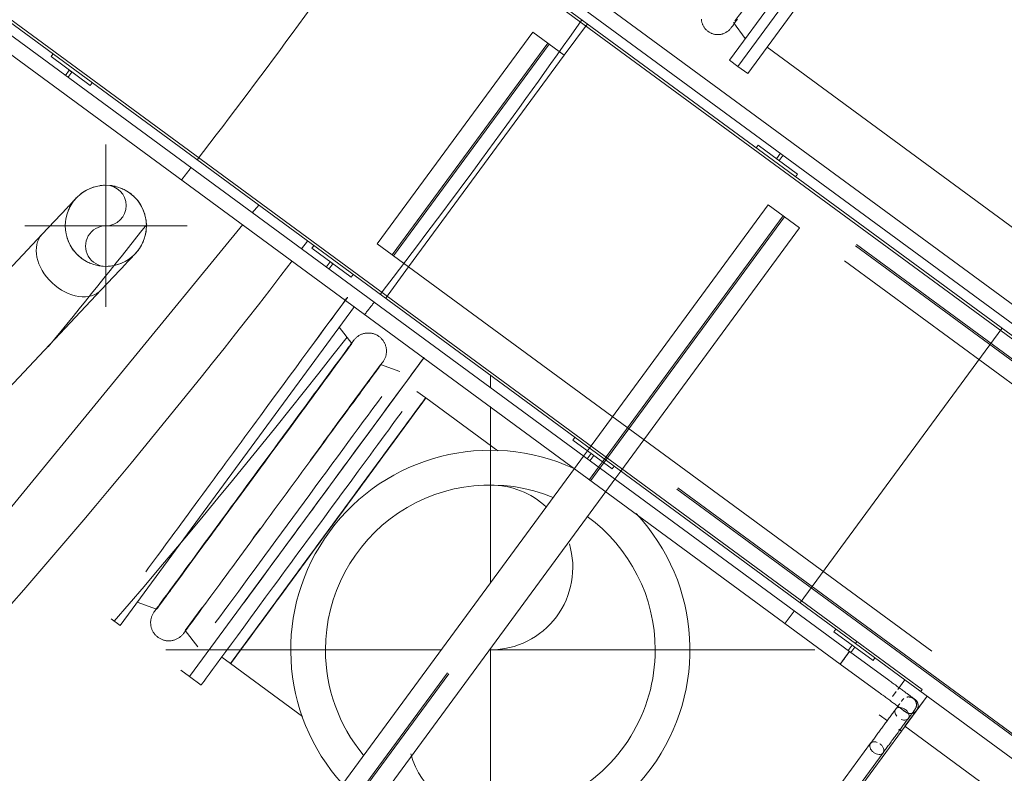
# Model space of a CAD drawing. Header units: metres. Extents: x 135583 to 135939, y 457896 to 458258.
# Tile 577 of 599: x 135730.67 to 135733.7, y 458215.48 to 458217.8. Entities that reach past the tile are written whole.
import ezdxf

# ---------------------------------------------------------------- set-up
doc = ezdxf.new("R2010")
doc.units = ezdxf.units.M
doc.linetypes.add('Hidden', pattern=[4, 2, -2])
doc.layers.add('NIEUWE INSTALLATIE', color=250, linetype='Continuous', lineweight=0)

msp = doc.modelspace()

# ---------------------------------------------------------------- linework, layer by layer
at = {"layer": 'NIEUWE INSTALLATIE'}
for p, q in [((135735.0304, 458215.9653), (135694.3129, 458245.8797)), ((135694.3232, 458245.8122), (135734.9628, 458215.955)), ((135734.9208, 458215.9486), (135694.3296, 458245.7701)), ((135694.3313, 458245.759), (135734.9097, 458215.9469)), ((135733.2265, 458215.8532), (135693.6659, 458244.9175)), ((135693.708, 458244.924), (135733.2443, 458215.8774)), ((135733.249, 458215.8839), (135693.7191, 458244.9257)), ((135693.5984, 458244.9072), (135733.1979, 458215.8143)), ((135733.483, 458218.4737), (135732.882, 458217.6557)), ((135733.5136, 458218.4512), (135732.9126, 458217.6332)), ((135732.9724, 458217.7146), (135734.4919, 458216.5982)), ((135730.772, 458217.6937), (135730.7661, 458217.6856)), ((135730.7661, 458217.6856), (135730.887, 458217.5968)), ((135730.8225, 458217.6442), (135730.8104, 458217.6276)), ((135730.8306, 458217.6382), (135730.8225, 458217.6442)), ((135732.882, 458217.6557), (135732.9126, 458217.6332)), ((135730.8184, 458217.6217), (135730.8306, 458217.6382)), ((135730.887, 458217.5968), (135730.8929, 458217.6049)), ((135730.9351, 458216.9144), (135730.9351, 458217.4144)), ((135732.945, 458217.4126), (135732.9391, 458217.4045)), ((135733.0659, 458217.3238), (135732.945, 458217.4126)), ((135733.0136, 458217.3877), (135733.0014, 458217.3711)), ((135733.0014, 458217.3711), (135733.0095, 458217.3652)), ((135733.0095, 458217.3652), (135733.0216, 458217.3818)), ((135733.06, 458217.3157), (135733.0659, 458217.3238)), ((135730.8155, 458217.2198), (135730.7389, 458217.1385)), ((135731.4059, 458217.228), (135731.3863, 458217.2041)), ((135731.3568, 458217.168), (135730.2101, 458215.7684)), ((135730.6851, 458217.1644), (135731.1851, 458217.1644)), ((135730.7389, 458217.1385), (135729.0953, 458215.3945)), ((135731.5376, 458217.093), (135731.5563, 458217.1175)), ((135731.576, 458217.103), (135731.57, 458217.095)), ((135731.57, 458217.095), (135731.6909, 458217.0062)), ((135731.0365, 458217.0913), (135731.0335, 458217.0873)), ((135730.9208, 458216.967), (135730.9975, 458217.0483)), ((135731.6265, 458217.0535), (135731.6143, 458217.037)), ((135731.6224, 458217.0311), (135731.6345, 458217.0476)), ((135731.6345, 458217.0476), (135731.6265, 458217.0535)), ((135731.6909, 458217.0062), (135731.6968, 458217.0142)), ((135729.2772, 458215.2231), (135730.9208, 458216.967)), ((135731.9156, 458216.7589), (135731.1931, 458215.7754)), ((135732.1197, 458216.6653), (135732.1197, 458216.7036)), ((135731.9208, 458216.6343), (135731.8935, 458216.6544)), ((135731.9208, 458216.6343), (135731.62, 458216.2249)), ((135732.1424, 458216.4715), (135731.9208, 458216.6343)), ((135732.1197, 458216.0644), (135732.1197, 458216.6075)), ((135732.3799, 458216.5124), (135732.374, 458216.5044)), ((135732.374, 458216.5044), (135732.4948, 458216.4156)), ((135732.4064, 458216.4547), (135732.4187, 458216.4715)), ((135732.4064, 458216.4547), (135732.4187, 458216.4715)), ((135732.4064, 458216.4547), (135732.4187, 458216.4715)), ((135732.4304, 458216.4629), (135732.4182, 458216.4464)), ((135732.4384, 458216.457), (135732.4304, 458216.4629)), ((135732.4263, 458216.4405), (135732.4384, 458216.457)), ((135730.7569, 458214.2095), (135732.3788, 458216.4171)), ((135730.7569, 458214.2095), (135732.3788, 458216.4171)), ((135730.7569, 458214.2095), (135732.3788, 458216.4171)), ((135732.4948, 458216.4156), (135732.5008, 458216.4236)), ((135732.5214, 458216.4085), (135732.5031, 458216.3836)), ((135732.5214, 458216.4085), (135732.5031, 458216.3836)), ((135732.5214, 458216.4085), (135732.5031, 458216.3836)), ((135732.4755, 458216.3461), (135730.8536, 458214.1384)), ((135732.4755, 458216.3461), (135730.8536, 458214.1384)), ((135732.4755, 458216.3461), (135730.8536, 458214.1384)), ((135731.62, 458216.2249), (135731.6671, 458216.289)), ((135731.62, 458216.2249), (135731.3193, 458215.8155)), ((135733.1838, 458215.9218), (135733.1779, 458215.9137)), ((135733.1779, 458215.9137), (135733.2988, 458215.8249)), ((135733.249, 458215.8838), (135733.2442, 458215.8774)), ((135733.249, 458215.8839), (135733.2443, 458215.8774)), ((135733.4505, 458215.7358), (135733.249, 458215.8838)), ((135731.1197, 458215.8579), (135731.9679, 458215.8579)), ((135732.1168, 458215.8579), (135733.1197, 458215.8579)), ((135732.1197, 458214.8579), (135732.1197, 458215.8617)), ((135733.2343, 458215.8723), (135733.2221, 458215.8558)), ((135733.3474, 458215.7644), (135733.2265, 458215.8532)), ((135733.2302, 458215.8498), (135733.2424, 458215.8664)), ((135733.2424, 458215.8664), (135733.2343, 458215.8723)), ((135733.2442, 458215.8774), (135733.3965, 458215.7655)), ((135731.2919, 458215.8356), (135731.3193, 458215.8155)), ((135731.3193, 458215.8155), (135731.334, 458215.8356)), ((135733.2988, 458215.8249), (135733.3047, 458215.833)), ((135731.3193, 458215.8155), (135731.5409, 458215.6527)), ((135733.1979, 458215.8143), (135733.3188, 458215.7255)), ((135731.1931, 458215.7754), (135731.2286, 458215.7494)), ((135733.3474, 458215.7644), (135733.3482, 458215.7638)), ((135733.4457, 458215.7294), (135733.4505, 458215.7358)), ((135733.4651, 458215.7152), (135733.3861, 458215.6077)), ((135733.4651, 458215.7152), (135733.397, 458215.6225)), ((135733.3176, 458215.658), (135733.3429, 458215.6394)), ((135733.3785, 458215.6133), (135733.3861, 458215.6077)), ((135733.397, 458215.6225), (135734.1223, 458215.0896)), ((135733.3861, 458215.6077), (135731.7973, 458213.4451)), ((135733.2911, 458215.5699), (135731.7537, 458213.4772)), ((135731.7926, 458213.4486), (135733.3294, 458215.5403)), ((135733.3294, 458215.5404), (135733.3297, 458215.5408))]:
    msp.add_line(p, q, dxfattribs=at)
at = {"layer": 'NIEUWE INSTALLATIE', "extrusion": (0, 0, -1)}
for p, q in [((135732.8562, 458217.6747), (135733.4572, 458218.4926)), ((135733.483, 458218.4737), (135732.882, 458217.6557)), ((135732.8693, 458217.7904), (135732.9051, 458217.7411)), ((135732.8562, 458217.6747), (135732.882, 458217.6557)), ((135730.9787, 458215.9329), (135731.7007, 458216.9157)), ((135731.6928, 458216.8018), (135731.6543, 458216.8525)), ((135731.6852, 458216.6057), (135731.7777, 458216.7317)), ((135731.8413, 458216.7151), (135731.7814, 458216.7367)), ((135731.7872, 458216.7427), (135731.7866, 458216.7419)), ((135731.2483, 458216.1969), (135731.2746, 458216.2326)), ((135731.0912, 458215.9831), (135731.1293, 458216.0348)), ((135731.0314, 458216.0047), (135731.0912, 458215.9831)), ((135731.0855, 458215.977), (135731.0861, 458215.9779)), ((135731.1799, 458215.9179), (135731.2313, 458215.9878)), ((135730.9513, 458215.9531), (135730.9787, 458215.9329)), ((135731.1799, 458215.9179), (135731.2184, 458215.8673)), ((135731.1657, 458215.7956), (135731.1931, 458215.7754))]:
    msp.add_line(p, q, dxfattribs=at)
at = {"layer": 'NIEUWE INSTALLATIE', "linetype": 'Hidden'}
for p, q in [((135732.3475, 458217.6902), (135732.4186, 458217.7869)), ((135732.3475, 458217.6902), (135732.4186, 458217.7869)), ((135732.3475, 458217.6902), (135732.4186, 458217.7869)), ((135731.7712, 458217.1085), (135732.2508, 458217.7613)), ((135731.7712, 458217.1085), (135732.2508, 458217.7613)), ((135731.7712, 458217.1085), (135732.2508, 458217.7613)), ((135732.2508, 458217.7613), (135732.3475, 458217.6902)), ((135732.2508, 458217.7613), (135732.3475, 458217.6902)), ((135732.2508, 458217.7613), (135732.3475, 458217.6902)), ((135734.8564, 458215.9183), (135732.3816, 458217.7366)), ((135734.8564, 458215.9183), (135732.3816, 458217.7366)), ((135734.8564, 458215.9183), (135732.3816, 458217.7366)), ((135734.8594, 458215.9224), (135732.3845, 458217.7406)), ((135734.8594, 458215.9224), (135732.3845, 458217.7406)), ((135734.8594, 458215.9224), (135732.3845, 458217.7406)), ((135731.8176, 458217.0745), (135732.2971, 458217.7272)), ((135731.8176, 458217.0745), (135732.2971, 458217.7272)), ((135731.8176, 458217.0745), (135732.2971, 458217.7272)), ((135731.8216, 458217.0715), (135732.3012, 458217.7243)), ((135731.8216, 458217.0715), (135732.3012, 458217.7243)), ((135731.8216, 458217.0715), (135732.3012, 458217.7243)), ((135732.3475, 458217.6902), (135731.8679, 458217.0375)), ((135732.3475, 458217.6902), (135731.8679, 458217.0375)), ((135732.3475, 458217.6902), (135731.8679, 458217.0375)), ((135734.8224, 458215.872), (135732.3475, 458217.6902)), ((135734.8224, 458215.872), (135732.3475, 458217.6902)), ((135734.8224, 458215.872), (135732.3475, 458217.6902)), ((135732.4188, 458216.4715), (135732.9753, 458217.229)), ((135732.4188, 458216.4715), (135732.9753, 458217.229)), ((135732.4188, 458216.4715), (135732.9753, 458217.229)), ((135732.4188, 458216.4715), (135732.9753, 458217.229)), ((135732.9753, 458217.229), (135733.072, 458217.158)), ((135732.9753, 458217.229), (135733.072, 458217.158)), ((135732.9753, 458217.229), (135733.072, 458217.158)), ((135732.9753, 458217.229), (135733.072, 458217.158)), ((135732.4651, 458216.4375), (135733.0216, 458217.195)), ((135732.4651, 458216.4375), (135733.0216, 458217.195)), ((135732.4651, 458216.4375), (135733.0216, 458217.195)), ((135732.4651, 458216.4375), (135733.0216, 458217.195)), ((135732.4691, 458216.4345), (135733.0257, 458217.192)), ((135732.4691, 458216.4345), (135733.0257, 458217.192)), ((135732.4691, 458216.4345), (135733.0257, 458217.192)), ((135732.4691, 458216.4345), (135733.0257, 458217.192)), ((135733.072, 458217.158), (135732.5214, 458216.4085)), ((135733.072, 458217.158), (135732.5214, 458216.4085)), ((135733.072, 458217.158), (135732.5214, 458216.4085)), ((135733.072, 458217.158), (135732.5214, 458216.4085)), ((135731.8679, 458217.0375), (135731.7712, 458217.1085)), ((135731.8679, 458217.0375), (135731.7712, 458217.1085)), ((135731.8679, 458217.0375), (135731.7712, 458217.1085)), ((135731.7969, 458216.9408), (135731.8679, 458217.0375)), ((135731.7969, 458216.9408), (135731.8679, 458217.0375)), ((135731.7969, 458216.9408), (135731.8679, 458217.0375)), ((135731.8679, 458217.0375), (135734.3428, 458215.2192)), ((135731.8679, 458217.0375), (135734.3428, 458215.2192)), ((135731.8679, 458217.0375), (135734.3428, 458215.2192)), ((135734.3058, 458215.1689), (135731.8309, 458216.9871)), ((135734.3058, 458215.1689), (135731.8309, 458216.9871)), ((135734.3058, 458215.1689), (135731.8309, 458216.9871)), ((135734.3088, 458215.1729), (135731.8339, 458216.9911)), ((135734.3088, 458215.1729), (135731.8339, 458216.9911)), ((135734.3088, 458215.1729), (135731.8339, 458216.9911)), ((135733.0742, 458216.0024), (135733.6959, 458216.8485)), ((135733.0742, 458216.0024), (135733.6959, 458216.8485)), ((135732.3788, 458216.4171), (135732.4064, 458216.4546)), ((135732.3788, 458216.4171), (135732.4064, 458216.4546)), ((135732.3788, 458216.4171), (135732.4064, 458216.4546)), ((135732.3788, 458216.4171), (135732.4064, 458216.4546)), ((135732.4527, 458216.4206), (135732.4651, 458216.4374)), ((135732.4527, 458216.4206), (135732.4651, 458216.4374)), ((135732.4527, 458216.4206), (135732.4651, 458216.4374)), ((135732.4568, 458216.4177), (135732.4691, 458216.4345)), ((135732.4568, 458216.4177), (135732.4691, 458216.4345)), ((135732.4568, 458216.4177), (135732.4691, 458216.4345)), ((135732.4252, 458216.3831), (135732.4527, 458216.4206)), ((135732.4252, 458216.3831), (135732.4527, 458216.4206)), ((135732.4252, 458216.3831), (135732.4527, 458216.4206)), ((135732.4252, 458216.3831), (135732.4527, 458216.4206)), ((135732.4292, 458216.3801), (135732.4567, 458216.4176)), ((135732.4292, 458216.3801), (135732.4567, 458216.4176)), ((135732.4292, 458216.3801), (135732.4567, 458216.4176)), ((135732.4292, 458216.3801), (135732.4567, 458216.4176)), ((135730.8032, 458214.1754), (135732.4251, 458216.3831)), ((135730.8032, 458214.1754), (135732.4251, 458216.3831)), ((135730.8032, 458214.1754), (135732.4251, 458216.3831)), ((135730.8073, 458214.1725), (135732.4292, 458216.3801)), ((135730.8073, 458214.1725), (135732.4292, 458216.3801)), ((135730.8073, 458214.1725), (135732.4292, 458216.3801)), ((135732.5031, 458216.3836), (135732.4755, 458216.3461)), ((135732.5031, 458216.3836), (135732.4755, 458216.3461)), ((135732.5031, 458216.3836), (135732.4755, 458216.3461)), ((135732.5031, 458216.3836), (135732.4755, 458216.3461)), ((135733.0283, 458215.9399), (135733.0559, 458215.9774)), ((135733.0283, 458215.9399), (135733.0559, 458215.9774)), ((135733.3749, 458215.736), (135733.3966, 458215.7655)), ((135733.3966, 458215.7655), (135734.2589, 458215.132)), ((135733.3589, 458215.7142), (135733.3701, 458215.7295)), ((135731.6393, 458213.3736), (135733.3563, 458215.7107))]:
    msp.add_line(p, q, dxfattribs=at)
at = {"layer": 'NIEUWE INSTALLATIE', "extrusion": (0, 0, -1), "flags": 128}
for points in [[(-135732.8613, 458217.7742), (-135732.8601, 458217.7725), (-135732.8588, 458217.771), (-135732.8574, 458217.7695), (-135732.856, 458217.768), (-135732.8546, 458217.7666), (-135732.853, 458217.7653), (-135732.8514, 458217.764), (-135732.8498, 458217.7628), (-135732.8481, 458217.7617), (-135732.8464, 458217.7606), (-135732.8447, 458217.7596), (-135732.8428, 458217.7587), (-135732.841, 458217.7578), (-135732.8391, 458217.757), (-135732.8372, 458217.7563), (-135732.8353, 458217.7557), (-135732.8334, 458217.7551), (-135732.8314, 458217.7547), (-135732.8294, 458217.7543), (-135732.8274, 458217.7539), (-135732.8254, 458217.7537), (-135732.8234, 458217.7535), (-135732.8213, 458217.7535), (-135732.8193, 458217.7535), (-135732.8173, 458217.7536), (-135732.8153, 458217.7537), (-135732.8132, 458217.754), (-135732.8112, 458217.7543), (-135732.8093, 458217.7547), (-135732.8073, 458217.7552), (-135732.8053, 458217.7558), (-135732.8034, 458217.7564), (-135732.8015, 458217.7571), (-135732.7996, 458217.7579), (-135732.7978, 458217.7588), (-135732.796, 458217.7597), (-135732.7943, 458217.7608), (-135732.7925, 458217.7618), (-135732.7909, 458217.763), (-135732.7893, 458217.7642), (-135732.7877, 458217.7655), (-135732.7862, 458217.7668), (-135732.7847, 458217.7682), (-135732.7833, 458217.7697), (-135732.7819, 458217.7712), (-135732.7806, 458217.7728), (-135732.7794, 458217.7744), (-135732.7783, 458217.776), (-135732.7772, 458217.7778), (-135732.7761, 458217.7795), (-135732.7752, 458217.7813), (-135732.7743, 458217.7831), (-135732.7735, 458217.785), (-135732.7728, 458217.7869), (-135732.7721, 458217.7888), (-135732.7716, 458217.7908), (-135732.7711, 458217.7927), (-135732.7706, 458217.7947), (-135732.7703, 458217.7967), (-135732.77, 458217.7987), (-135732.7699, 458217.8007)], [(-135732.8613, 458217.7742), (-135732.8615, 458217.7744), (-135732.8621, 458217.7752), (-135732.8631, 458217.7766), (-135732.8645, 458217.7785), (-135732.8663, 458217.781), (-135732.8685, 458217.784), (-135732.8711, 458217.7875), (-135732.8741, 458217.7915), (-135732.8774, 458217.7961), (-135732.8812, 458217.8011)], [(-135732.8626, 458217.7759), (-135732.8618, 458217.7748), (-135732.8614, 458217.7742), (-135732.8613, 458217.7742)], [(-135731.6984, 458216.8113), (-135731.6998, 458216.8131), (-135731.7012, 458216.8148), (-135731.7027, 458216.8164), (-135731.7043, 458216.8181), (-135731.7059, 458216.8196), (-135731.7076, 458216.8211), (-135731.7093, 458216.8225), (-135731.7111, 458216.8238), (-135731.713, 458216.8251), (-135731.7149, 458216.8263), (-135731.7168, 458216.8274), (-135731.7188, 458216.8284), (-135731.7209, 458216.8293), (-135731.7229, 458216.8302), (-135731.725, 458216.831), (-135731.7272, 458216.8317), (-135731.7293, 458216.8323), (-135731.7315, 458216.8328), (-135731.7337, 458216.8333), (-135731.7359, 458216.8336), (-135731.7381, 458216.8339), (-135731.7404, 458216.8341), (-135731.7426, 458216.8341), (-135731.7449, 458216.8341), (-135731.7471, 458216.834), (-135731.7493, 458216.8339), (-135731.7516, 458216.8336), (-135731.7538, 458216.8332), (-135731.756, 458216.8328), (-135731.7582, 458216.8322), (-135731.7603, 458216.8316), (-135731.7624, 458216.8309), (-135731.7645, 458216.8301), (-135731.7666, 458216.8292), (-135731.7686, 458216.8282), (-135731.7706, 458216.8272), (-135731.7725, 458216.8261), (-135731.7744, 458216.8249), (-135731.7763, 458216.8236), (-135731.7781, 458216.8223), (-135731.7798, 458216.8209), (-135731.7815, 458216.8194), (-135731.7831, 458216.8178), (-135731.7847, 458216.8162), (-135731.7862, 458216.8145), (-135731.7876, 458216.8128), (-135731.789, 458216.811), (-135731.7902, 458216.8092), (-135731.7914, 458216.8073), (-135731.7926, 458216.8053), (-135731.7936, 458216.8034), (-135731.7946, 458216.8013), (-135731.7955, 458216.7993), (-135731.7963, 458216.7972), (-135731.797, 458216.7951), (-135731.7977, 458216.7929), (-135731.7982, 458216.7907), (-135731.7987, 458216.7886), (-135731.799, 458216.7863), (-135731.7993, 458216.7841), (-135731.7995, 458216.7819), (-135731.7996, 458216.7796), (-135731.7997, 458216.7774), (-135731.7996, 458216.7752), (-135731.7994, 458216.7729), (-135731.7992, 458216.7707), (-135731.7988, 458216.7685), (-135731.7984, 458216.7663), (-135731.7979, 458216.7641), (-135731.7973, 458216.7619), (-135731.7966, 458216.7598), (-135731.7958, 458216.7577), (-135731.795, 458216.7556), (-135731.794, 458216.7536), (-135731.793, 458216.7516), (-135731.7919, 458216.7496), (-135731.7907, 458216.7477), (-135731.7895, 458216.7459), (-135731.7882, 458216.744), (-135731.7868, 458216.7423), (-135731.7853, 458216.7406), (-135731.7838, 458216.739), (-135731.7822, 458216.7374), (-135731.7814, 458216.7367)], [(-135731.6968, 458216.8091), (-135731.6962, 458216.8083), (-135731.6945, 458216.8059), (-135731.6923, 458216.8029), (-135731.6896, 458216.7993), (-135731.6864, 458216.795), (-135731.6828, 458216.79), (-135731.6787, 458216.7845), (-135731.6741, 458216.7783), (-135731.6691, 458216.7714), (-135731.6637, 458216.764), (-135731.6578, 458216.756), (-135731.6515, 458216.7474), (-135731.6447, 458216.7382), (-135731.6376, 458216.7285), (-135731.6301, 458216.7183), (-135731.6221, 458216.7075), (-135731.6139, 458216.6962), (-135731.6052, 458216.6844), (-135731.5962, 458216.6722), (-135731.5869, 458216.6595), (-135731.5773, 458216.6464), (-135731.5674, 458216.6329), (-135731.5572, 458216.619), (-135731.5467, 458216.6048), (-135731.536, 458216.5902), (-135731.525, 458216.5753), (-135731.5138, 458216.5601), (-135731.5025, 458216.5446), (-135731.4909, 458216.5289), (-135731.4792, 458216.513), (-135731.4674, 458216.4969), (-135731.4554, 458216.4806), (-135731.4434, 458216.4642), (-135731.4312, 458216.4476), (-135731.419, 458216.431), (-135731.4068, 458216.4143), (-135731.3945, 458216.3976), (-135731.3822, 458216.3809), (-135731.3699, 458216.3642), (-135731.3577, 458216.3475), (-135731.3455, 458216.3309), (-135731.3334, 458216.3144), (-135731.3213, 458216.2981), (-135731.3094, 458216.2819), (-135731.2977, 458216.2658), (-135731.286, 458216.25), (-135731.2746, 458216.2344), (-135731.2633, 458216.219), (-135731.2522, 458216.204), (-135731.2414, 458216.1892), (-135731.2308, 458216.1748), (-135731.2204, 458216.1607), (-135731.2103, 458216.147), (-135731.2006, 458216.1336), (-135731.1911, 458216.1207), (-135731.1819, 458216.1083), (-135731.1731, 458216.0962), (-135731.1646, 458216.0847), (-135731.1565, 458216.0737), (-135731.1487, 458216.0631), (-135731.1414, 458216.0531), (-135731.1344, 458216.0436), (-135731.1279, 458216.0347), (-135731.1218, 458216.0264), (-135731.1161, 458216.0187), (-135731.1108, 458216.0115), (-135731.106, 458216.005), (-135731.1017, 458215.999), (-135731.0978, 458215.9938), (-135731.0944, 458215.9891), (-135731.0914, 458215.9851), (-135731.089, 458215.9818), (-135731.087, 458215.9791), (-135731.0861, 458215.9779)], [(-135731.6968, 458216.8091), (-135731.6978, 458216.8105), (-135731.6983, 458216.8112), (-135731.6984, 458216.8113)], [(-135731.6984, 458216.8113), (-135731.6981, 458216.8109), (-135731.6974, 458216.8099)], [(-135731.1759, 458215.9106), (-135731.1765, 458215.9115), (-135731.1782, 458215.9138), (-135731.1804, 458215.9168), (-135731.1831, 458215.9205), (-135731.1863, 458215.9248), (-135731.1899, 458215.9297), (-135731.194, 458215.9353), (-135731.1985, 458215.9415), (-135731.2036, 458215.9483), (-135731.209, 458215.9557), (-135731.2149, 458215.9638), (-135731.2212, 458215.9724), (-135731.228, 458215.9815), (-135731.2351, 458215.9912), (-135731.2426, 458216.0015), (-135731.2505, 458216.0123), (-135731.2588, 458216.0236), (-135731.2675, 458216.0353), (-135731.2765, 458216.0475), (-135731.2858, 458216.0602), (-135731.2954, 458216.0733), (-135731.3053, 458216.0868), (-135731.3155, 458216.1007), (-135731.326, 458216.115), (-135731.3367, 458216.1296), (-135731.3477, 458216.1445), (-135731.3588, 458216.1597), (-135731.3702, 458216.1751), (-135731.3817, 458216.1909), (-135731.3934, 458216.2068), (-135731.4053, 458216.2229), (-135731.4172, 458216.2392), (-135731.4293, 458216.2556), (-135731.4415, 458216.2721), (-135731.4537, 458216.2888), (-135731.4659, 458216.3054), (-135731.4782, 458216.3222), (-135731.4905, 458216.3389), (-135731.5028, 458216.3556), (-135731.515, 458216.3723), (-135731.5272, 458216.3888), (-135731.5393, 458216.4053), (-135731.5513, 458216.4217), (-135731.5632, 458216.4379), (-135731.575, 458216.4539), (-135731.5867, 458216.4698), (-135731.5981, 458216.4854), (-135731.6094, 458216.5007), (-135731.6205, 458216.5158), (-135731.6313, 458216.5305), (-135731.6419, 458216.545), (-135731.6523, 458216.5591), (-135731.6623, 458216.5728), (-135731.6721, 458216.5861), (-135731.6816, 458216.599), (-135731.6908, 458216.6115), (-135731.6996, 458216.6235), (-135731.7081, 458216.6351), (-135731.7162, 458216.6461), (-135731.724, 458216.6566), (-135731.7313, 458216.6667), (-135731.7383, 458216.6761), (-135731.7448, 458216.685), (-135731.7509, 458216.6934), (-135731.7566, 458216.7011), (-135731.7619, 458216.7083), (-135731.7667, 458216.7148), (-135731.771, 458216.7207), (-135731.7749, 458216.726), (-135731.7783, 458216.7306), (-135731.7813, 458216.7346), (-135731.7837, 458216.738), (-135731.7857, 458216.7407), (-135731.7866, 458216.7419)], [(-135731.7872, 458216.7427), (-135731.7882, 458216.7441), (-135731.7887, 458216.7448), (-135731.7888, 458216.7449)], [(-135731.7888, 458216.7449), (-135731.7885, 458216.7445), (-135731.7878, 458216.7435)], [(-135731.1743, 458215.9085), (-135731.1729, 458215.9067), (-135731.1715, 458215.905), (-135731.17, 458215.9033), (-135731.1684, 458215.9017), (-135731.1668, 458215.9002), (-135731.1651, 458215.8987), (-135731.1634, 458215.8973), (-135731.1616, 458215.896), (-135731.1597, 458215.8947), (-135731.1578, 458215.8935), (-135731.1558, 458215.8924), (-135731.1539, 458215.8914), (-135731.1518, 458215.8904), (-135731.1498, 458215.8896), (-135731.1477, 458215.8888), (-135731.1455, 458215.8881), (-135731.1434, 458215.8875), (-135731.1412, 458215.8869), (-135731.139, 458215.8865), (-135731.1368, 458215.8861), (-135731.1345, 458215.8859), (-135731.1323, 458215.8857), (-135731.1301, 458215.8856), (-135731.1278, 458215.8856), (-135731.1256, 458215.8857), (-135731.1233, 458215.8859), (-135731.1211, 458215.8862), (-135731.1189, 458215.8865), (-135731.1167, 458215.887), (-135731.1145, 458215.8875), (-135731.1124, 458215.8882), (-135731.1103, 458215.8889), (-135731.1082, 458215.8897), (-135731.1061, 458215.8905), (-135731.1041, 458215.8915), (-135731.1021, 458215.8926), (-135731.1001, 458215.8937), (-135731.0982, 458215.8949), (-135731.0964, 458215.8961), (-135731.0946, 458215.8975), (-135731.0929, 458215.8989), (-135731.0912, 458215.9004), (-135731.0896, 458215.9019), (-135731.088, 458215.9035), (-135731.0865, 458215.9052), (-135731.0851, 458215.907), (-135731.0837, 458215.9087), (-135731.0824, 458215.9106), (-135731.0812, 458215.9125), (-135731.0801, 458215.9144), (-135731.0791, 458215.9164), (-135731.0781, 458215.9184), (-135731.0772, 458215.9205), (-135731.0764, 458215.9226), (-135731.0757, 458215.9247), (-135731.075, 458215.9268), (-135731.0745, 458215.929), (-135731.074, 458215.9312), (-135731.0736, 458215.9334), (-135731.0734, 458215.9356), (-135731.0732, 458215.9379), (-135731.0731, 458215.9401), (-135731.073, 458215.9424), (-135731.0731, 458215.9446), (-135731.0733, 458215.9468), (-135731.0735, 458215.9491), (-135731.0739, 458215.9513), (-135731.0743, 458215.9535), (-135731.0748, 458215.9557), (-135731.0754, 458215.9578), (-135731.0761, 458215.96), (-135731.0769, 458215.9621), (-135731.0777, 458215.9641), (-135731.0787, 458215.9662), (-135731.0797, 458215.9682), (-135731.0808, 458215.9701), (-135731.082, 458215.972), (-135731.0832, 458215.9739), (-135731.0839, 458215.9749)], [(-135731.0855, 458215.977), (-135731.0845, 458215.9757), (-135731.084, 458215.975), (-135731.0839, 458215.9749)], [(-135731.0839, 458215.9749), (-135731.0842, 458215.9752), (-135731.0849, 458215.9762)], [(-135731.1759, 458215.9106), (-135731.1749, 458215.9093), (-135731.1744, 458215.9086), (-135731.1743, 458215.9085)], [(-135731.1743, 458215.9085), (-135731.1745, 458215.9088), (-135731.1753, 458215.9098)]]:
    msp.add_lwpolyline(points, dxfattribs=at)
at = {"layer": 'NIEUWE INSTALLATIE', "flags": 128}
for points in [[(135730.8436, 458217.2496), (135730.8441, 458217.2501)], [(135730.8155, 458217.2198), (135730.8182, 458217.2226), (135730.8208, 458217.2254), (135730.8233, 458217.228), (135730.8257, 458217.2305), (135730.8279, 458217.2329), (135730.83, 458217.2351), (135730.8319, 458217.2372), (135730.8338, 458217.2391), (135730.8354, 458217.2409), (135730.837, 458217.2425), (135730.8384, 458217.244)], [(135731.0198, 458217.072), (135731.0184, 458217.0705), (135731.0168, 458217.0688), (135731.015, 458217.067), (135731.0132, 458217.065), (135731.0112, 458217.0628), (135731.009, 458217.0606), (135731.0067, 458217.0582), (135731.0043, 458217.0556), (135731.0018, 458217.0529), (135730.9992, 458217.0501), (135730.9975, 458217.0483)], [(135731.0261, 458217.0787), (135731.0254, 458217.0779)], [(135733.428, 458215.7052), (135733.4279, 458215.7052), (135733.4277, 458215.7054), (135733.4274, 458215.7056), (135733.4269, 458215.706), (135733.4263, 458215.7064), (135733.4256, 458215.7069), (135733.4248, 458215.7075), (135733.4239, 458215.7082), (135733.4228, 458215.709), (135733.4216, 458215.7099), (135733.4203, 458215.7108), (135733.4188, 458215.7119), (135733.4173, 458215.713), (135733.4156, 458215.7142), (135733.4139, 458215.7155), (135733.412, 458215.7169), (135733.41, 458215.7184), (135733.408, 458215.7199), (135733.4058, 458215.7215), (135733.4035, 458215.7232), (135733.4012, 458215.7249), (135733.3987, 458215.7267), (135733.3962, 458215.7285), (135733.3936, 458215.7304), (135733.3909, 458215.7324), (135733.3882, 458215.7344), (135733.3854, 458215.7365), (135733.3825, 458215.7386), (135733.3795, 458215.7408), (135733.3766, 458215.743), (135733.3735, 458215.7452), (135733.3705, 458215.7474), (135733.3674, 458215.7497), (135733.3642, 458215.752), (135733.3611, 458215.7543), (135733.3579, 458215.7567), (135733.3547, 458215.759), (135733.3515, 458215.7614), (135733.3482, 458215.7638), (135733.3474, 458215.7644)], [(135733.3188, 458215.7255), (135733.322, 458215.7231), (135733.3252, 458215.7207), (135733.3284, 458215.7184), (135733.3316, 458215.716), (135733.3348, 458215.7137), (135733.3379, 458215.7114), (135733.341, 458215.7091), (135733.3441, 458215.7069), (135733.3472, 458215.7046), (135733.3502, 458215.7024), (135733.3531, 458215.7003), (135733.356, 458215.6981), (135733.3588, 458215.6961), (135733.3616, 458215.694), (135733.3643, 458215.6921), (135733.3669, 458215.6901), (135733.3694, 458215.6883), (135733.3719, 458215.6864), (135733.3743, 458215.6847), (135733.3766, 458215.683), (135733.3788, 458215.6814), (135733.3809, 458215.6798), (135733.3829, 458215.6784), (135733.3848, 458215.677), (135733.3866, 458215.6757), (135733.3883, 458215.6744), (135733.3898, 458215.6733), (135733.3913, 458215.6722), (135733.3927, 458215.6712), (135733.3939, 458215.6703), (135733.395, 458215.6695), (135733.396, 458215.6688), (135733.3968, 458215.6681), (135733.3976, 458215.6676), (135733.3982, 458215.6671), (135733.3987, 458215.6668), (135733.399, 458215.6665), (135733.3993, 458215.6664), (135733.3994, 458215.6663)], [(135733.3889, 458215.7029), (135733.3888, 458215.7029), (135733.3887, 458215.7027), (135733.3884, 458215.7023), (135733.3881, 458215.7019), (135733.3877, 458215.7013), (135733.3872, 458215.7006), (135733.3866, 458215.6998), (135733.3859, 458215.6988)], [(135733.3863, 458215.6994), (135733.387, 458215.7003), (135733.3875, 458215.7011), (135733.388, 458215.7017), (135733.3883, 458215.7022), (135733.3886, 458215.7026), (135733.3888, 458215.7028), (135733.3889, 458215.7029)], [(135733.3889, 458215.7029), (135733.3895, 458215.7037), (135733.3901, 458215.7044), (135733.3907, 458215.7051), (135733.3914, 458215.7058), (135733.3921, 458215.7065), (135733.3928, 458215.7071), (135733.3936, 458215.7077)], [(135733.4031, 458215.7122), (135733.4041, 458215.7124), (135733.405, 458215.7125), (135733.406, 458215.7127), (135733.4069, 458215.7127), (135733.4079, 458215.7128), (135733.4089, 458215.7128), (135733.4098, 458215.7127), (135733.4108, 458215.7126), (135733.4118, 458215.7125), (135733.4127, 458215.7124), (135733.4137, 458215.7122), (135733.4146, 458215.7119), (135733.4155, 458215.7117), (135733.4164, 458215.7114), (135733.4174, 458215.711), (135733.4182, 458215.7106), (135733.4191, 458215.7102), (135733.42, 458215.7098), (135733.4208, 458215.7093), (135733.4216, 458215.7088), (135733.4224, 458215.7082), (135733.4226, 458215.7081)], [(135733.4226, 458215.7081), (135733.4234, 458215.7075), (135733.4241, 458215.7069), (135733.4249, 458215.7062), (135733.4255, 458215.7056), (135733.4262, 458215.7049), (135733.4268, 458215.7041), (135733.4274, 458215.7034), (135733.428, 458215.7026), (135733.4286, 458215.7018), (135733.4291, 458215.701), (135733.4296, 458215.7001), (135733.43, 458215.6993), (135733.4304, 458215.6984), (135733.4308, 458215.6975), (135733.4311, 458215.6966), (135733.4314, 458215.6957), (135733.4317, 458215.6948), (135733.4319, 458215.6938), (135733.4321, 458215.6929), (135733.4323, 458215.6919), (135733.4324, 458215.691), (135733.4324, 458215.69), (135733.4325, 458215.689), (135733.4325, 458215.6881), (135733.4324, 458215.6871), (135733.4324, 458215.6861), (135733.4322, 458215.6852), (135733.4321, 458215.6842), (135733.4319, 458215.6833), (135733.4317, 458215.6823), (135733.4314, 458215.6814), (135733.4311, 458215.6805), (135733.4307, 458215.6796), (135733.4304, 458215.6787), (135733.4299, 458215.6778), (135733.4295, 458215.677), (135733.429, 458215.6761), (135733.4285, 458215.6753), (135733.4279, 458215.6745), (135733.4278, 458215.6743)], [(135733.4228, 458215.709), (135733.4236, 458215.7084), (135733.4246, 458215.7077), (135733.4254, 458215.7071), (135733.4262, 458215.7065), (135733.4268, 458215.7061), (135733.4273, 458215.7057), (135733.4276, 458215.7054), (135733.4279, 458215.7053), (135733.428, 458215.7052)], [(135733.428, 458215.7052), (135733.4287, 458215.7046), (135733.4295, 458215.704), (135733.4302, 458215.7033), (135733.4309, 458215.7027), (135733.4315, 458215.702), (135733.4322, 458215.7012), (135733.4328, 458215.7005), (135733.4334, 458215.6997), (135733.4339, 458215.6989), (135733.4344, 458215.6981), (135733.4349, 458215.6973), (135733.4353, 458215.6964), (135733.4357, 458215.6955), (135733.4361, 458215.6946), (135733.4364, 458215.6937), (135733.4367, 458215.6928), (135733.437, 458215.6919), (135733.4372, 458215.6909), (135733.4374, 458215.69), (135733.4376, 458215.689), (135733.4377, 458215.6881), (135733.4378, 458215.6871), (135733.4378, 458215.6862), (135733.4378, 458215.6852), (135733.4378, 458215.6842), (135733.4377, 458215.6833), (135733.4376, 458215.6823), (135733.4374, 458215.6813), (135733.4372, 458215.6804), (135733.437, 458215.6795), (135733.4367, 458215.6785), (135733.4364, 458215.6776), (135733.4361, 458215.6767), (135733.4357, 458215.6758), (135733.4353, 458215.675), (135733.4348, 458215.6741), (135733.4343, 458215.6733), (135733.4338, 458215.6724), (135733.4333, 458215.6716), (135733.4331, 458215.6714)], [(135733.381, 458215.6923), (135733.3798, 458215.6906), (135733.3785, 458215.6888), (135733.3772, 458215.687), (135733.3757, 458215.685), (135733.3742, 458215.6829), (135733.3726, 458215.6807), (135733.3709, 458215.6785), (135733.3692, 458215.6761), (135733.3674, 458215.6737), (135733.3655, 458215.6712), (135733.3636, 458215.6685), (135733.3617, 458215.6659), (135733.3596, 458215.6631), (135733.3576, 458215.6603), (135733.3555, 458215.6574), (135733.3533, 458215.6545), (135733.3511, 458215.6515), (135733.3489, 458215.6485), (135733.3466, 458215.6454), (135733.3444, 458215.6423), (135733.342, 458215.6392), (135733.3397, 458215.636), (135733.3374, 458215.6328), (135733.335, 458215.6296), (135733.3327, 458215.6264), (135733.3303, 458215.6232), (135733.3279, 458215.62), (135733.3256, 458215.6168), (135733.3232, 458215.6135), (135733.3209, 458215.6103), (135733.3185, 458215.6072), (135733.3162, 458215.604), (135733.3139, 458215.6009), (135733.3116, 458215.5978), (135733.3094, 458215.5948), (135733.3072, 458215.5917), (135733.305, 458215.5888), (135733.3029, 458215.5859), (135733.3008, 458215.583), (135733.2988, 458215.5803), (135733.2968, 458215.5775), (135733.2948, 458215.5749), (135733.2929, 458215.5723), (135733.2912, 458215.5699)], [(135733.3297, 458215.5409), (135733.3316, 458215.5433), (135733.3334, 458215.5459), (135733.3354, 458215.5485), (135733.3373, 458215.5512), (135733.3394, 458215.554), (135733.3415, 458215.5568), (135733.3436, 458215.5597), (135733.3458, 458215.5627), (135733.348, 458215.5657), (135733.3502, 458215.5687), (135733.3525, 458215.5718), (135733.3548, 458215.5749), (135733.3571, 458215.5781), (135733.3594, 458215.5812), (135733.3617, 458215.5844), (135733.3641, 458215.5876), (135733.3665, 458215.5909), (135733.3688, 458215.5941), (135733.3712, 458215.5973), (135733.3736, 458215.6005), (135733.3759, 458215.6037), (135733.3783, 458215.6069), (135733.3806, 458215.6101), (135733.3829, 458215.6132), (135733.3852, 458215.6163), (135733.3874, 458215.6194), (135733.3897, 458215.6224), (135733.3919, 458215.6254), (135733.394, 458215.6284), (135733.3961, 458215.6312), (135733.3982, 458215.6341), (135733.4002, 458215.6368), (135733.4022, 458215.6395), (135733.4041, 458215.6421), (135733.406, 458215.6447), (135733.4078, 458215.6471), (135733.4096, 458215.6495), (135733.4112, 458215.6518), (135733.4128, 458215.654), (135733.4144, 458215.6561), (135733.4158, 458215.6581), (135733.4172, 458215.6599), (135733.4185, 458215.6617), (135733.4198, 458215.6634), (135733.4209, 458215.665), (135733.422, 458215.6664), (135733.423, 458215.6678), (135733.4239, 458215.669), (135733.4247, 458215.6701), (135733.4254, 458215.671), (135733.426, 458215.6719), (135733.4265, 458215.6726), (135733.427, 458215.6732), (135733.4273, 458215.6737), (135733.4276, 458215.674), (135733.4277, 458215.6742), (135733.4278, 458215.6743)], [(135733.3994, 458215.6663), (135733.3993, 458215.6663), (135733.3991, 458215.6665), (135733.3988, 458215.6667), (135733.3983, 458215.667), (135733.3978, 458215.6675), (135733.397, 458215.668), (135733.3962, 458215.6686), (135733.3953, 458215.6693), (135733.3942, 458215.6701), (135733.3939, 458215.6703)], [(135733.4331, 458215.6714), (135733.4325, 458215.6707), (135733.4319, 458215.6699), (135733.4313, 458215.6692), (135733.4306, 458215.6685), (135733.4299, 458215.6679), (135733.4292, 458215.6672), (135733.4284, 458215.6666), (135733.4276, 458215.666), (135733.4268, 458215.6655), (135733.426, 458215.665), (135733.4252, 458215.6645), (135733.4243, 458215.6641), (135733.4234, 458215.6637), (135733.4226, 458215.6633), (135733.4216, 458215.6629), (135733.4207, 458215.6626), (135733.4198, 458215.6624), (135733.4189, 458215.6622), (135733.4179, 458215.662), (135733.417, 458215.6618), (135733.416, 458215.6617), (135733.415, 458215.6616), (135733.4141, 458215.6616), (135733.4131, 458215.6616), (135733.4121, 458215.6616), (135733.4112, 458215.6617), (135733.4102, 458215.6618), (135733.4093, 458215.662), (135733.4083, 458215.6622), (135733.4074, 458215.6624), (135733.4065, 458215.6627), (135733.4055, 458215.663), (135733.4046, 458215.6633), (135733.4037, 458215.6637), (135733.4029, 458215.6641), (135733.402, 458215.6646), (135733.4012, 458215.6651), (135733.4004, 458215.6656), (135733.3996, 458215.6661), (135733.3994, 458215.6663)], [(135733.4278, 458215.6743), (135733.4277, 458215.6743), (135733.4276, 458215.6741), (135733.4274, 458215.6737), (135733.427, 458215.6733), (135733.4266, 458215.6727), (135733.4261, 458215.672), (135733.4255, 458215.6712), (135733.4248, 458215.6702), (135733.424, 458215.6692), (135733.4239, 458215.669)]]:
    msp.add_lwpolyline(points, dxfattribs=at)
at = {"layer": 'NIEUWE INSTALLATIE', "linetype": 'Hidden'}
for radius, start, end in [(22.965, 323.696, 325.0183), (22.965, 323.696, 325.0183), (23.665, 323.696, 324.97919), (23.665, 323.696, 324.97919), (22.965, 322.39865, 323.696), (22.965, 322.39865, 323.696), (23.665, 322.43703, 323.696), (23.665, 322.43703, 323.696), (22.965, 322.20543, 322.32135), (22.965, 322.20543, 322.32135), (22.965, 320.56197, 321.76947), (22.965, 320.56197, 321.76947), (23.665, 322.24946, 322.36636), (23.665, 322.24946, 322.36636), (23.665, 319.29333, 322.0338), (23.665, 319.29333, 322.0338)]:
    msp.add_arc((135713.0214, 458231.38), radius, start, end, dxfattribs=at)
at = {"layer": 'NIEUWE INSTALLATIE'}
for centre, radius, start, end in [((135730.9351, 458217.1644), 0.125, 0, 180), ((135730.9351, 458217.1644), 0.125, 106.696, 113.3528), ((135730.9351, 458217.1644), 0.125, 91.696, 98.3528), ((135730.9351, 458217.2269), 0.0625, 270, 90), ((135730.9351, 458217.1644), 0.125, 76.696, 83.3528), ((135730.9351, 458217.1644), 0.125, 61.696, 68.3528), ((135730.9351, 458217.1644), 0.125, 136.696, 143.3528), ((135730.9351, 458217.1644), 0.125, 121.696, 128.3528), ((135730.9351, 458217.1644), 0.125, 46.696, 53.3528), ((135730.9351, 458217.1644), 0.125, 151.696, 158.3528), ((135730.9351, 458217.1644), 0.125, 31.696, 38.3528), ((135730.9351, 458217.1644), 0.125, 166.696, 173.3528), ((135730.9351, 458217.1644), 0.125, 16.696, 23.3528), ((135730.9351, 458217.1644), 0.125, 180, 0), ((135730.9351, 458217.1644), 0.125, 181.696, 188.3528), ((135730.9351, 458217.1644), 0.125, 1.696, 8.3528), ((135730.9351, 458217.1644), 0.125, 196.696, 203.3528), ((135730.9351, 458217.1644), 0.125, 346.696, 353.3528), ((135730.9351, 458217.1644), 0.125, 211.696, 218.3528), ((135730.9351, 458217.1644), 0.125, 331.696, 338.3528), ((135730.9351, 458217.1644), 0.125, 226.696, 233.3528), ((135730.9351, 458217.1644), 0.125, 301.696, 308.3528), ((135730.9351, 458217.1644), 0.125, 316.696, 323.3528), ((135714.591, 458230.0278), 21.3189, 317.62995, 322.5214), ((135730.9351, 458217.1644), 0.125, 241.696, 248.3528), ((135730.9351, 458217.1644), 0.125, 256.696, 263.3528), ((135730.9351, 458217.1644), 0.125, 271.696, 278.3528), ((135730.9351, 458217.1644), 0.125, 286.696, 293.3528), ((135732.1197, 458215.8579), 0.615, 65.1954, 143.696), ((135732.1197, 458215.8579), 0.508, 67.6354, 180), ((135732.1197, 458216.1119), 0.254, 47.0771, 90), ((135732.1197, 458215.8579), 0.615, 323.696, 43.1083), ((135732.1197, 458215.8579), 0.508, 360, 53.9874), ((135732.1197, 458215.8579), 0.615, 143.696, 222.1966), ((135732.1197, 458216.1119), 0.254, 270, 16.5469), ((135732.1197, 458215.8579), 0.508, 180, 219.5074), ((135732.1197, 458215.8579), 0.508, 233.467, 360), ((135732.1197, 458215.6039), 0.254, 195.208, 270), ((135732.1197, 458215.8579), 0.615, 233.696, 323.696)]:
    msp.add_arc(centre, radius, start, end, dxfattribs=at)
at = {"layer": 'NIEUWE INSTALLATIE', "extrusion": (0, 0, -1)}
for centre, major_axis, start_param, end_param in [((135733.1099, 458218.118), (0.2407, 0.3276), 2.628825, 2.967065), ((135731.3155, 458216.4487), (0.3641, 0.4956), 3.926991, 7.082028), ((135731.392, 458216.3924), (0.3008, 0.4094), 0.785398, 6.283185), ((135731.392, 458216.3924), (0.3008, 0.4094), 5.002124, 7.628227), ((135731.392, 458216.3924), (0.3008, 0.4094), 0, 0.791592), ((135731.5572, 458216.2711), (0.3641, 0.4956), 4.141241, 6.105194), ((135731.4807, 458216.3273), (0.3008, 0.4094), 0, 1.285503), ((135731.5298, 458216.2912), (0.3641, 0.4956), 3.926991, 5.489826), ((135731.392, 458216.3924), (0.3008, 0.4094), 1.082951, 1.102202), ((135731.4807, 458216.3273), (0.3008, 0.4094), 1.026257, 1.144629), ((135731.4807, 458216.3273), (0.3008, 0.4094), 1.804712, 1.884956)]:
    msp.add_ellipse(centre, major_axis=major_axis, ratio=0.000001, start_param=start_param, end_param=end_param, dxfattribs=at)
at = {"layer": 'NIEUWE INSTALLATIE'}
for centre, major_axis, ratio, start_param, end_param in [((135730.9351, 458217.1019), (0.0625, 0), 1, 1.570796, 4.712389), ((135730.8299, 458217.0527), (-0.091, 0.0857), 0.707107, 0, 1.570796), ((135730.8299, 458217.0527), (-0.091, 0.0857), 0.707107, 0, 1.570796), ((135730.8299, 458217.0527), (-0.091, 0.0857), 0.707107, 1.570796, 3.141593), ((135730.8299, 458217.0527), (-0.091, 0.0857), 0.707107, 1.570796, 3.141593), ((135731.62, 458216.2249), (0.3008, 0.4094), 0.000001, 1.004029, 7.225663), ((135731.62, 458216.2249), (0.3008, 0.4094), 0.000001, 1.090282, 7.068584), ((135731.62, 458216.2249), (0.3008, 0.4094), 0.000001, 5.183628, 11.193001), ((135731.62, 458216.2249), (0.3008, 0.4094), 0.000001, 5.811946, 11.065737), ((135731.62, 458216.2249), (0.3008, 0.4094), 0.000001, 5.026547, 11.066918), ((135731.62, 458216.2249), (0.3008, 0.4094), 0.000001, 4.643841, 8.796455), ((135731.62, 458216.2249), (0.3008, 0.4094), 0.000001, 3.926994, 8.124225), ((135731.62, 458216.2249), (0.3008, 0.4094), 0.000001, 4.241149, 7.890942), ((135731.62, 458216.2249), (0.3008, 0.4094), 0.000001, 4.39823, 7.932912), ((135731.62, 458216.2249), (0.3008, 0.4094), 0.000001, 5.553053, 7.696902), ((135731.62, 458216.2249), (0.3008, 0.4094), 0.000001, 5.969026, 7.554422), ((135731.62, 458216.2249), (0.3008, 0.4094), 0.000001, 5.747738, 6.911505), ((135731.62, 458216.2249), (0.3008, 0.4094), 0.000001, 0, 1.727876), ((135731.5927, 458216.245), (0.3641, 0.4956), 0.000001, 0.793362, 3.141593), ((135731.62, 458216.2249), (0.3008, 0.4094), 0.000001, 1.887886, 2.199115), ((135731.62, 458216.2249), (0.3008, 0.4094), 0.000001, 3.455752, 3.760204), ((135731.62, 458216.2249), (0.3008, 0.4094), 0.000001, 3.612829, 3.66295), ((135733.2122, 458215.8338), (-0.0143, -0.0195), 0.000001, 0, 3.926991), ((135733.2122, 458215.8338), (-0.0143, -0.0195), 0.000001, 0, 5.063268), ((135733.2122, 458215.8338), (-0.0103, -0.0219), 1, 2.737991, 2.872999), ((135733.2122, 458215.8337), (0.0143, 0.0195), 0.000001, 1.308997, 4.45059), ((135733.2122, 458215.8338), (-0.0143, -0.0195), 0.000001, 5.331155, 5.497787), ((135733.2122, 458215.8338), (-0.0143, -0.0195), 0.000001, 5.067619, 5.327869), ((135733.2122, 458215.8337), (0.0143, 0.0195), 0.000001, 1.061061, 1.285523), ((135733.2122, 458215.8337), (0.0143, 0.0195), 0.000001, 0.857072, 0.953052), ((135733.2122, 458215.8337), (0.0143, 0.0195), 0.000001, 0.785398, 0.95203), ((135733.2122, 458215.8337), (0.0143, 0.0195), 0.000001, 0.785398, 0.802729), ((135733.2122, 458215.8338), (0.0143, 0.0195), 0.000001, 2.490222, 2.617994)]:
    msp.add_ellipse(centre, major_axis=major_axis, ratio=ratio, start_param=start_param, end_param=end_param, dxfattribs=at)
for points in [[(135733.2296, 458215.8505), (135733.2286, 458215.8515), (135733.2276, 458215.8524), (135733.2265, 458215.8532)], [(135733.1979, 458215.8143), (135733.199, 458215.8135), (135733.2001, 458215.8128), (135733.2014, 458215.8122)], [(135733.3722, 458215.6533), (135733.3704, 458215.6554), (135733.3676, 458215.6599), (135733.3658, 458215.6668), (135733.3667, 458215.6729), (135733.3701, 458215.6776), (135733.3757, 458215.6803), (135733.3829, 458215.6807), (135733.3906, 458215.6787), (135733.3955, 458215.6759), (135733.3978, 458215.6742)], [(135733.3978, 458215.6742), (135733.4, 458215.6726), (135733.4041, 458215.6687), (135733.4084, 458215.6619), (135733.4102, 458215.6551), (135733.4093, 458215.6489), (135733.4058, 458215.6442), (135733.4002, 458215.6415), (135733.3931, 458215.6412), (135733.388, 458215.6425), (135733.3855, 458215.6436)], [(135733.3118, 458215.5729), (135733.309, 458215.5739), (135733.3032, 458215.5751), (135733.2956, 458215.5739), (135733.2921, 458215.5712), (135733.2908, 458215.5694)], [(135733.3297, 458215.5409), (135733.331, 458215.5426), (135733.3325, 458215.5468), (135733.3315, 458215.5544), (135733.3271, 458215.5621), (135733.3226, 458215.5665), (135733.32, 458215.5684)]]:
    msp.add_open_spline(points, degree=3, dxfattribs=at)
for points, knots in [([(135733.2908, 458215.5694), (135733.2895, 458215.5677), (135733.288, 458215.5635), (135733.2891, 458215.5559), (135733.2934, 458215.5482), (135733.2979, 458215.5437), (135733.3005, 458215.5418)], [-0.4999864, -0.4999864, -0.4999864, -0.4999864, -0.375, -0.25, -0.125, 0, 0, 0, 0]), ([(135733.3005, 458215.5418), (135733.303, 458215.54), (135733.3086, 458215.5369), (135733.3173, 458215.5351), (135733.3249, 458215.5364), (135733.3285, 458215.5391), (135733.3297, 458215.5409)], [-1, -1, -1, -1, -0.875, -0.75, -0.625, -0.5000136, -0.5000136, -0.5000136, -0.5000136])]:
    msp.add_open_spline(points, degree=3, knots=knots, dxfattribs=at)

doc.saveas('drawing.dxf')
